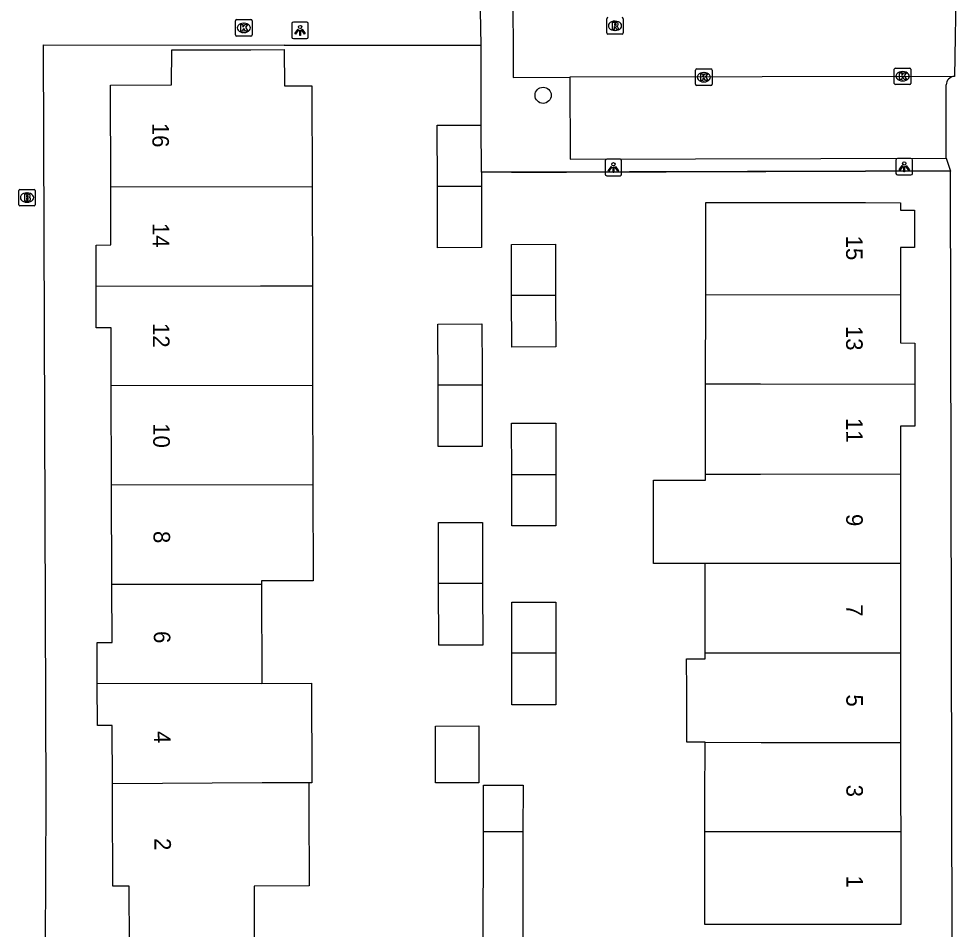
# Model space of a CAD drawing. Extents: x 160457 to 162082, y 388340 to 389736.
# Drawn here: x 160888.7 to 160945.3, y 388492.2 to 388547.2 of the extents above; entities that cross this region are included whole.
import ezdxf

# ---------------------------------------------------------------- set-up
doc = ezdxf.new("R2010")
doc.units = 0
for name, color, linetype in [('IMGEO_Boom', 7, 'Continuous'), ('IMGEO_Brandkraan', 7, 'Continuous'), ('IMGEO_Kolk', 7, 'Continuous'), ('IMGEO_Lichtpunt', 7, 'Continuous'), ('IMGEO_Muur', 7, 'Continuous'), ('IMGEO_Pand', 7, 'Continuous'), ('IMGEO_Pand_nummerreeks', 7, 'Continuous'), ('IMGEO_Rijbaan_lokaal_open', 7, 'Continuous'), ('IMGEO_Rioolput', 7, 'Continuous'), ('IMGEO_Voetpad_open', 7, 'Continuous')]:
    doc.layers.add(name, color=color, linetype=linetype)

msp = doc.modelspace()

# ---------------------------------------------------------------- linework, layer by layer
at = {"layer": 'IMGEO_Boom'}
msp.add_circle((160920.365, 388542.534), 0.489, dxfattribs=at)
at = {"layer": 'IMGEO_Brandkraan'}
for p, q in [((160888.696, 388535.927), (160888.696, 388536.779)), ((160888.771, 388536.853), (160889.623, 388536.853)), ((160889.697, 388536.779), (160889.697, 388535.927)), ((160889.184, 388536.633), (160889.209, 388536.633)), ((160889.623, 388535.853), (160888.771, 388535.853)), ((160889.207, 388536.073), (160889.182, 388536.073))]:
    msp.add_line(p, q, dxfattribs=at)
for points in [[(160888.696, 388535.927), (160888.696, 388536.779)], [(160888.771, 388536.853), (160889.623, 388536.853)], [(160889.697, 388536.779), (160889.697, 388535.927)], [(160889.044, 388536.553), (160889.044, 388536.153), (160889.257, 388536.153)], [(160889.275, 388536.553), (160889.044, 388536.553)], [(160889.223, 388536.472), (160889.169, 388536.472), (160889.169, 388536.396)], [(160889.169, 388536.396), (160889.222, 388536.396)], [(160889.231, 388536.32), (160889.169, 388536.32), (160889.169, 388536.239)], [(160889.169, 388536.239), (160889.231, 388536.239)], [(160889.623, 388535.853), (160888.771, 388535.853)]]:
    msp.add_lwpolyline(points, dxfattribs=at)
for centre, radius, start, end in [((160888.773, 388536.777), 0.0765, 91.552, 178.448), ((160888.773, 388536.777), 0.0765, 91.552, 178.448), ((160889.621, 388536.777), 0.0765, 1.552, 88.448), ((160889.621, 388536.777), 0.0765, 1.552, 88.448), ((160889.224, 388536.434), 0.0379, 267.8285, 90.9355), ((160889.232, 388536.279), 0.0404, 269.8759, 90.5077), ((160889.263, 388536.404), 0.251, 268.6676, 293.5347), ((160889.279, 388536.408), 0.145, 59.4692, 91.5367), ((160889.304, 388536.455), 0.0922, 285.5137, 58.1501), ((160889.309, 388536.263), 0.105, 301.3115, 78.989), ((160888.773, 388535.929), 0.0765, 181.552, 268.448), ((160888.773, 388535.929), 0.0765, 181.552, 268.448), ((160889.621, 388535.929), 0.0765, 271.552, 358.448), ((160889.621, 388535.929), 0.0765, 271.552, 358.448)]:
    msp.add_arc(centre, radius, start, end, dxfattribs=at)
for centre, major_axis, ratio, start_param, end_param in [((160889.183, 388536.353), (-0.387, 0.002), 0.722429, 4.712389, 7.853982), ((160889.208, 388536.353), (-0.39, 0.002), 0.717154, 1.570796, 4.712389)]:
    msp.add_ellipse(centre, major_axis=major_axis, ratio=ratio, start_param=start_param, end_param=end_param, dxfattribs=at)
at = {"layer": 'IMGEO_Kolk'}
for p, q in [((160901.792, 388546.176), (160901.792, 388547.028)), ((160901.867, 388547.102), (160902.719, 388547.102)), ((160902.793, 388547.028), (160902.793, 388546.176)), ((160902.28, 388546.882), (160902.305, 388546.882)), ((160902.719, 388546.102), (160901.867, 388546.102)), ((160902.303, 388546.322), (160902.278, 388546.322)), ((160929.646, 388544.122), (160930.498, 388544.122)), ((160941.577, 388543.254), (160941.577, 388544.106)), ((160941.652, 388544.18), (160942.504, 388544.18)), ((160942.578, 388544.106), (160942.578, 388543.254)), ((160929.571, 388543.196), (160929.571, 388544.048)), ((160930.059, 388543.902), (160930.084, 388543.902)), ((160930.572, 388544.048), (160930.572, 388543.196)), ((160942.065, 388543.96), (160942.09, 388543.96)), ((160930.498, 388543.122), (160929.646, 388543.122)), ((160930.082, 388543.342), (160930.057, 388543.342)), ((160942.504, 388543.18), (160941.652, 388543.18)), ((160942.088, 388543.4), (160942.063, 388543.4))]:
    msp.add_line(p, q, dxfattribs=at)
for points in [[(160901.792, 388546.176), (160901.792, 388547.028)], [(160901.867, 388547.102), (160902.719, 388547.102)], [(160902.793, 388547.028), (160902.793, 388546.176)], [(160902.113, 388546.802), (160902.236, 388546.802), (160902.236, 388546.651), (160902.366, 388546.802), (160902.53, 388546.802), (160902.384, 388546.651), (160902.537, 388546.402), (160902.385, 388546.402), (160902.3, 388546.566), (160902.236, 388546.499), (160902.236, 388546.402), (160902.113, 388546.402), (160902.113, 388546.802)], [(160902.719, 388546.102), (160901.867, 388546.102)], [(160929.646, 388544.122), (160930.498, 388544.122)], [(160941.577, 388543.254), (160941.577, 388544.106)], [(160941.652, 388544.18), (160942.504, 388544.18)], [(160942.578, 388544.106), (160942.578, 388543.254)], [(160929.571, 388543.196), (160929.571, 388544.048)], [(160929.892, 388543.822), (160930.015, 388543.822), (160930.015, 388543.671), (160930.145, 388543.822), (160930.309, 388543.822), (160930.163, 388543.671), (160930.316, 388543.422), (160930.164, 388543.422), (160930.079, 388543.586), (160930.015, 388543.519), (160930.015, 388543.422), (160929.892, 388543.422), (160929.892, 388543.822)], [(160930.572, 388544.048), (160930.572, 388543.196)], [(160941.898, 388543.88), (160942.021, 388543.88), (160942.021, 388543.729), (160942.151, 388543.88), (160942.315, 388543.88), (160942.169, 388543.729), (160942.322, 388543.48), (160942.17, 388543.48), (160942.085, 388543.644), (160942.021, 388543.577), (160942.021, 388543.48), (160941.898, 388543.48), (160941.898, 388543.88)], [(160930.498, 388543.122), (160929.646, 388543.122)], [(160942.504, 388543.18), (160941.652, 388543.18)]]:
    msp.add_lwpolyline(points, dxfattribs=at)
for centre, start, end in [((160901.869, 388547.026), 91.552, 178.448), ((160901.869, 388547.026), 91.552, 178.448), ((160902.717, 388547.026), 1.552, 88.448), ((160902.717, 388547.026), 1.552, 88.448), ((160901.869, 388546.178), 181.552, 268.448), ((160901.869, 388546.178), 181.552, 268.448), ((160902.717, 388546.178), 271.552, 358.448), ((160902.717, 388546.178), 271.552, 358.448), ((160929.648, 388544.046), 91.552, 178.448), ((160929.648, 388544.046), 91.552, 178.448), ((160930.496, 388544.046), 1.552, 88.448), ((160930.496, 388544.046), 1.552, 88.448), ((160941.654, 388544.104), 91.552, 178.448), ((160941.654, 388544.104), 91.552, 178.448), ((160942.502, 388544.104), 1.552, 88.448), ((160942.502, 388544.104), 1.552, 88.448), ((160929.648, 388543.198), 181.552, 268.448), ((160929.648, 388543.198), 181.552, 268.448), ((160930.496, 388543.198), 271.552, 358.448), ((160930.496, 388543.198), 271.552, 358.448), ((160941.654, 388543.256), 181.552, 268.448), ((160941.654, 388543.256), 181.552, 268.448), ((160942.502, 388543.256), 271.552, 358.448), ((160942.502, 388543.256), 271.552, 358.448)]:
    msp.add_arc(centre, 0.0765, start, end, dxfattribs=at)
for centre, major_axis, ratio, start_param, end_param in [((160902.279, 388546.602), (-0.387, 0.002), 0.722429, 4.712389, 7.853982), ((160902.304, 388546.602), (-0.39, 0.002), 0.717154, 1.570796, 4.712389), ((160930.058, 388543.622), (-0.387, 0.002), 0.722429, 4.712389, 7.853982), ((160930.083, 388543.622), (-0.39, 0.002), 0.717154, 1.570796, 4.712389), ((160942.064, 388543.68), (-0.387, 0.002), 0.722429, 4.712389, 7.853982), ((160942.089, 388543.68), (-0.39, 0.002), 0.717154, 1.570796, 4.712389)]:
    msp.add_ellipse(centre, major_axis=major_axis, ratio=ratio, start_param=start_param, end_param=end_param, dxfattribs=at)
at = {"layer": 'IMGEO_Lichtpunt'}
for p, q in [((160906.091, 388546.954), (160905.283, 388546.954)), ((160906.091, 388546.954), (160905.283, 388546.954)), ((160905.189, 388546.859), (160905.189, 388546.052)), ((160905.189, 388546.859), (160905.189, 388546.052)), ((160906.185, 388546.052), (160906.185, 388546.859)), ((160906.185, 388546.052), (160906.185, 388546.859)), ((160905.283, 388545.958), (160906.091, 388545.958)), ((160905.283, 388545.958), (160906.091, 388545.958)), ((160924.112, 388538.575), (160924.112, 388537.768)), ((160924.112, 388538.575), (160924.112, 388537.768)), ((160925.014, 388538.67), (160924.206, 388538.67)), ((160925.014, 388538.67), (160924.206, 388538.67)), ((160925.108, 388537.768), (160925.108, 388538.575)), ((160925.108, 388537.768), (160925.108, 388538.575)), ((160941.677, 388538.624), (160941.677, 388537.817)), ((160941.677, 388538.624), (160941.677, 388537.817)), ((160942.579, 388538.719), (160941.771, 388538.719)), ((160942.579, 388538.719), (160941.771, 388538.719)), ((160942.673, 388537.817), (160942.673, 388538.624)), ((160942.673, 388537.817), (160942.673, 388538.624)), ((160924.206, 388537.674), (160925.014, 388537.674)), ((160924.206, 388537.674), (160925.014, 388537.674)), ((160941.771, 388537.723), (160942.579, 388537.723)), ((160941.771, 388537.723), (160942.579, 388537.723))]:
    msp.add_line(p, q, dxfattribs=at)
for points in [[(160905.563, 388546.523), (160905.602, 388546.495), (160905.414, 388546.233), (160905.376, 388546.26), (160905.563, 388546.523)], [(160905.665, 388546.475), (160905.712, 388546.475), (160905.712, 388546.153), (160905.665, 388546.153), (160905.665, 388546.475)], [(160905.775, 388546.495), (160905.813, 388546.522), (160906, 388546.26), (160905.961, 388546.232), (160905.775, 388546.495)], [(160924.486, 388538.239), (160924.525, 388538.211), (160924.337, 388537.949), (160924.299, 388537.976), (160924.486, 388538.239)], [(160924.588, 388538.191), (160924.635, 388538.191), (160924.635, 388537.869), (160924.588, 388537.869), (160924.588, 388538.191)], [(160924.698, 388538.211), (160924.736, 388538.238), (160924.923, 388537.976), (160924.884, 388537.948), (160924.698, 388538.211)], [(160942.051, 388538.288), (160942.09, 388538.26), (160941.902, 388537.998), (160941.864, 388538.025), (160942.051, 388538.288)], [(160942.153, 388538.24), (160942.2, 388538.24), (160942.2, 388537.918), (160942.153, 388537.918), (160942.153, 388538.24)], [(160942.263, 388538.26), (160942.301, 388538.287), (160942.488, 388538.025), (160942.449, 388537.997), (160942.263, 388538.26)]]:
    msp.add_lwpolyline(points, dxfattribs=at)
for centre in [(160905.688, 388546.657), (160924.611, 388538.373), (160942.176, 388538.422)]:
    msp.add_circle(centre, 0.0994, dxfattribs=at)
for centre, start, end in [((160905.283, 388546.859), 90, 180), ((160905.283, 388546.859), 90, 180), ((160906.091, 388546.859), 0, 90), ((160906.091, 388546.859), 0, 90), ((160905.283, 388546.052), 180, 270), ((160905.283, 388546.052), 180, 270), ((160906.091, 388546.052), 270, 0), ((160906.091, 388546.052), 270, 360), ((160924.206, 388538.575), 90, 180), ((160924.206, 388538.575), 90, 180), ((160925.014, 388538.575), 0, 90), ((160925.014, 388538.575), 0, 90), ((160941.771, 388538.624), 90, 180), ((160941.771, 388538.624), 90, 180), ((160942.579, 388538.624), 0, 90), ((160942.579, 388538.624), 0, 90), ((160924.206, 388537.768), 180, 270), ((160924.206, 388537.768), 180, 270), ((160925.014, 388537.768), 270, 0), ((160925.014, 388537.768), 270, 360), ((160941.771, 388537.817), 180, 270), ((160941.771, 388537.817), 180, 270), ((160942.579, 388537.817), 270, 0), ((160942.579, 388537.817), 270, 360)]:
    msp.add_arc(centre, 0.0946, start, end, dxfattribs=at)
at = {"layer": 'IMGEO_Muur'}
for points in [[(160916.63, 388540.734), (160916.616, 388545.542), (160904.728, 388545.555)], [(160918.448, 388537.886), (160921.784, 388537.895)], [(160921.784, 388537.895), (160939.838, 388537.942)]]:
    msp.add_lwpolyline(points, dxfattribs=at)
at = {"layer": 'IMGEO_Pand'}
for points in [[(160894.255, 388537.002), (160894.237, 388543.149), (160897.916, 388543.166), (160897.933, 388545.269), (160902.714, 388545.287), (160904.733, 388545.295), (160904.743, 388543.096), (160906.393, 388543.103), (160906.411, 388537.026)], [(160913.982, 388537.041), (160913.97, 388540.725), (160916.63, 388540.734)], [(160916.639, 388537.881), (160916.63, 388540.734)], [(160916.639, 388537.881), (160916.642, 388537.046)], [(160893.372, 388531), (160893.365, 388533.491), (160894.265, 388533.494), (160894.255, 388537.002)], [(160894.255, 388537.002), (160906.411, 388537.026)], [(160906.411, 388537.026), (160906.429, 388531.021)], [(160916.642, 388537.046), (160916.654, 388533.335), (160913.995, 388533.327), (160913.982, 388537.041)], [(160913.982, 388537.041), (160916.642, 388537.046)], [(160930.183, 388530.454), (160930.191, 388536.063), (160933.469, 388536.058), (160939.844, 388536.049), (160941.94, 388536.046), (160941.94, 388535.599), (160942.789, 388535.597), (160942.786, 388533.336), (160941.941, 388533.338), (160941.942, 388530.475)], [(160918.463, 388530.433), (160918.457, 388533.531), (160921.116, 388533.537), (160921.122, 388530.438)], [(160893.372, 388531), (160903.296, 388531.02), (160906.429, 388531.021)], [(160894.288, 388524.992), (160894.278, 388528.483), (160893.379, 388528.481), (160893.372, 388531)], [(160906.429, 388531.021), (160906.447, 388525.016)], [(160921.122, 388530.438), (160921.129, 388527.336), (160918.47, 388527.331), (160918.463, 388530.433)], [(160921.122, 388530.438), (160918.463, 388530.433)], [(160930.176, 388525.081), (160930.183, 388530.454)], [(160941.942, 388530.475), (160930.183, 388530.454)], [(160941.942, 388530.475), (160941.944, 388527.575), (160942.816, 388527.573), (160942.813, 388525.073)], [(160914.018, 388525.031), (160914.006, 388528.715), (160916.666, 388528.724), (160916.675, 388525.871), (160916.678, 388525.036)], [(160906.447, 388525.016), (160894.288, 388524.992)], [(160894.306, 388518.992), (160894.288, 388524.992)], [(160906.447, 388525.016), (160906.465, 388519.016)], [(160916.678, 388525.036), (160916.69, 388521.325), (160914.031, 388521.317), (160914.018, 388525.031)], [(160916.678, 388525.036), (160914.018, 388525.031)], [(160930.168, 388519.654), (160930.176, 388525.081)], [(160942.813, 388525.073), (160933.491, 388525.088), (160930.176, 388525.081)], [(160942.813, 388525.073), (160942.809, 388522.556), (160941.948, 388522.558), (160941.95, 388519.675)], [(160918.471, 388519.633), (160918.465, 388522.731), (160921.124, 388522.737), (160921.13, 388519.638)], [(160921.13, 388519.638), (160921.137, 388516.536), (160918.478, 388516.531), (160918.471, 388519.633)], [(160918.471, 388519.633), (160921.13, 388519.638)], [(160930.16, 388514.258), (160927.026, 388514.258), (160927.033, 388519.285), (160930.167, 388519.281), (160930.168, 388519.654)], [(160930.168, 388519.654), (160933.501, 388519.66), (160941.95, 388519.675)], [(160941.95, 388519.675), (160941.952, 388514.258)], [(160906.465, 388519.016), (160894.306, 388518.992)], [(160894.324, 388513.002), (160894.306, 388518.992)], [(160906.465, 388519.016), (160906.483, 388513.217), (160903.364, 388513.205), (160903.365, 388513.02)], [(160914.051, 388513.041), (160914.039, 388516.725), (160916.699, 388516.734), (160916.708, 388513.881), (160916.711, 388513.047)], [(160930.152, 388508.858), (160930.16, 388514.258)], [(160941.952, 388514.258), (160933.492, 388514.258), (160930.16, 388514.258)], [(160941.952, 388514.258), (160941.955, 388508.858)], [(160893.441, 388506.991), (160893.434, 388509.48), (160894.334, 388509.483), (160894.324, 388513.002)], [(160894.324, 388513.002), (160903.365, 388513.02)], [(160903.365, 388513.02), (160903.383, 388507.014)], [(160916.711, 388513.047), (160916.723, 388509.335), (160914.064, 388509.327), (160914.051, 388513.041)], [(160916.711, 388513.047), (160914.051, 388513.041)], [(160918.476, 388508.858), (160918.47, 388511.914), (160921.129, 388511.92), (160921.135, 388508.858)], [(160921.135, 388508.858), (160921.142, 388505.719), (160918.483, 388505.714), (160918.476, 388508.858)], [(160918.476, 388508.858), (160921.135, 388508.858)], [(160930.145, 388503.459), (160929.042, 388503.459), (160929.04, 388504.504), (160929.036, 388506.535), (160929.033, 388508.498), (160930.152, 388508.497), (160930.152, 388508.858)], [(160930.152, 388508.858), (160933.523, 388508.858), (160941.955, 388508.858)], [(160941.955, 388508.858), (160941.958, 388503.457)], [(160903.383, 388507.014), (160893.441, 388506.991)], [(160894.357, 388500.962), (160894.347, 388504.472), (160893.448, 388504.47), (160893.441, 388506.991)], [(160903.383, 388507.014), (160906.383, 388507.023), (160906.401, 388501.019), (160906.221, 388501.018)], [(160913.864, 388501.013), (160913.862, 388504.439), (160916.483, 388504.445), (160916.491, 388501.018), (160913.864, 388501.013)], [(160930.138, 388498.058), (160930.141, 388500), (160930.145, 388503.459)], [(160930.145, 388503.459), (160933.533, 388503.458), (160941.958, 388503.457)], [(160941.958, 388503.457), (160941.96, 388500), (160941.961, 388498.057)], [(160906.221, 388501.018), (160903.865, 388501.007), (160903.401, 388501.01), (160894.357, 388500.962)], [(160895.393, 388491.183), (160895.369, 388494.766), (160894.376, 388494.782), (160894.36, 388500), (160894.357, 388500.962)], [(160906.221, 388501.018), (160906.224, 388500), (160906.225, 388499.671), (160906.24, 388494.792), (160902.911, 388494.782), (160902.923, 388491.183), (160902.264, 388491.182)], [(160916.756, 388498.059), (160916.764, 388500.871), (160919.156, 388500.865), (160919.149, 388498.059)], [(160919.149, 388498.059), (160919.132, 388491.266), (160916.739, 388491.272), (160916.756, 388498.059)], [(160919.149, 388498.059), (160916.756, 388498.059)], [(160941.961, 388498.057), (160941.964, 388492.457), (160933.555, 388492.453), (160930.13, 388492.451), (160930.138, 388498.058)], [(160941.961, 388498.057), (160930.138, 388498.058)]]:
    msp.add_lwpolyline(points, dxfattribs=at)
at = {"layer": 'IMGEO_Rijbaan_lokaal_open'}
for points in [[(160921.503, 388549.594), (160918.544, 388549.593), (160918.547, 388543.611), (160921.988, 388543.619)], [(160945.054, 388549.734), (160945.194, 388549.713), (160945.317, 388549.695), (160945.204, 388543.676)], [(160945.204, 388543.676), (160921.988, 388543.619)]]:
    msp.add_lwpolyline(points, dxfattribs=at)
at = {"layer": 'IMGEO_Rioolput'}
for p, q in [((160924.207, 388546.303), (160924.207, 388547.155)), ((160924.695, 388547.009), (160924.72, 388547.009)), ((160925.208, 388547.155), (160925.208, 388546.303)), ((160924.718, 388546.449), (160924.693, 388546.449)), ((160925.134, 388546.229), (160924.282, 388546.229))]:
    msp.add_line(p, q, dxfattribs=at)
for points in [[(160924.207, 388546.303), (160924.207, 388547.155)], [(160925.208, 388547.155), (160925.208, 388546.303)], [(160924.796, 388546.927), (160924.544, 388546.929), (160924.544, 388546.529)], [(160924.544, 388546.529), (160924.668, 388546.529), (160924.668, 388546.691), (160924.679, 388546.691)], [(160924.722, 388546.848), (160924.668, 388546.848), (160924.668, 388546.767)], [(160924.668, 388546.767), (160924.72, 388546.767)], [(160924.726, 388546.662), (160924.797, 388546.529), (160924.937, 388546.529), (160924.872, 388546.655)], [(160925.134, 388546.229), (160924.282, 388546.229)]]:
    msp.add_lwpolyline(points, dxfattribs=at)
for centre, radius, start, end in [((160924.284, 388547.153), 0.0765, 91.552, 178.448), ((160924.284, 388547.153), 0.0765, 91.552, 178.448), ((160925.132, 388547.153), 0.0765, 1.552, 88.448), ((160925.132, 388547.153), 0.0765, 1.552, 88.448), ((160924.678, 388546.638), 0.0533, 26.0293, 88.6989), ((160924.704, 388546.956), 0.19, 274.7715, 282.9687), ((160924.728, 388546.752), 0.0964, 77.0061, 93.1865), ((160924.742, 388546.809), 0.0378, 276.6634, 79.6772), ((160924.795, 388546.817), 0.109, 350.3612, 89.416), ((160924.793, 388546.817), 0.112, 277.5842, 350.9817), ((160924.777, 388546.602), 0.108, 29.5134, 73.7905), ((160924.284, 388546.305), 0.0765, 181.552, 268.448), ((160924.284, 388546.305), 0.0765, 181.552, 268.448), ((160925.132, 388546.305), 0.0765, 271.552, 358.448), ((160925.132, 388546.305), 0.0765, 271.552, 358.448)]:
    msp.add_arc(centre, radius, start, end, dxfattribs=at)
for centre, major_axis, ratio, start_param, end_param in [((160924.694, 388546.729), (-0.387, 0.002), 0.722429, 4.712389, 7.853982), ((160924.719, 388546.729), (-0.39, 0.002), 0.717154, 1.570796, 4.712389)]:
    msp.add_ellipse(centre, major_axis=major_axis, ratio=ratio, start_param=start_param, end_param=end_param, dxfattribs=at)
at = {"layer": 'IMGEO_Voetpad_open'}
for points in [[(160916.616, 388545.542), (160916.591, 388547.646)], [(160890.322, 388491.158), (160890.355, 388500), (160890.185, 388545.572), (160904.728, 388545.555), (160916.616, 388545.542)], [(160916.63, 388540.734), (160916.616, 388545.542)], [(160921.988, 388543.619), (160922.001, 388538.667), (160944.711, 388538.742)], [(160944.711, 388538.742), (160944.703, 388543.163)], [(160944.711, 388538.742), (160944.976, 388537.954)], [(160944.976, 388537.954), (160939.838, 388537.942), (160918.448, 388537.886), (160916.639, 388537.881)], [(160945.233, 388465.94), (160945.221, 388477.016), (160945.206, 388491.276), (160945.061, 388491.265), (160944.976, 388537.954)]]:
    msp.add_lwpolyline(points, dxfattribs=at)
msp.add_arc((160945.246, 388543.134), 0.543, 94.3932, 176.9628, dxfattribs=at)

# ---------------------------------------------------------------- texts
at = {"layer": 'IMGEO_Pand_nummerreeks'}
for s, rotation, p in [('16', 270.1647, (160896.764, 388540.868)), ('14', 270.1647, (160896.781, 388534.823)), ('15', 270.0315, (160938.662, 388534.055)), ('12', 270.1647, (160896.798, 388528.78)), ('13', 270.0315, (160938.665, 388528.606)), ('10', 270.1647, (160896.816, 388522.728)), ('11', 270.0315, (160938.668, 388523.044)), ('9', 270.0342, (160938.671, 388517.249)), ('8', 270.1647, (160896.834, 388516.221)), ('7', 270.0342, (160938.674, 388511.801)), ('6', 270.1647, (160896.852, 388510.179)), ('5', 270.0342, (160938.677, 388506.352)), ('4', 270.1659, (160896.869, 388504.133)), ('3', 270.0342, (160938.68, 388500.903)), ('2', 270.1774, (160896.887, 388497.677)), ('1', 270.0307, (160938.683, 388495.416))]:
    msp.add_text(s, height=1, rotation=rotation, dxfattribs=at).set_placement(p)

doc.saveas('drawing.dxf')
